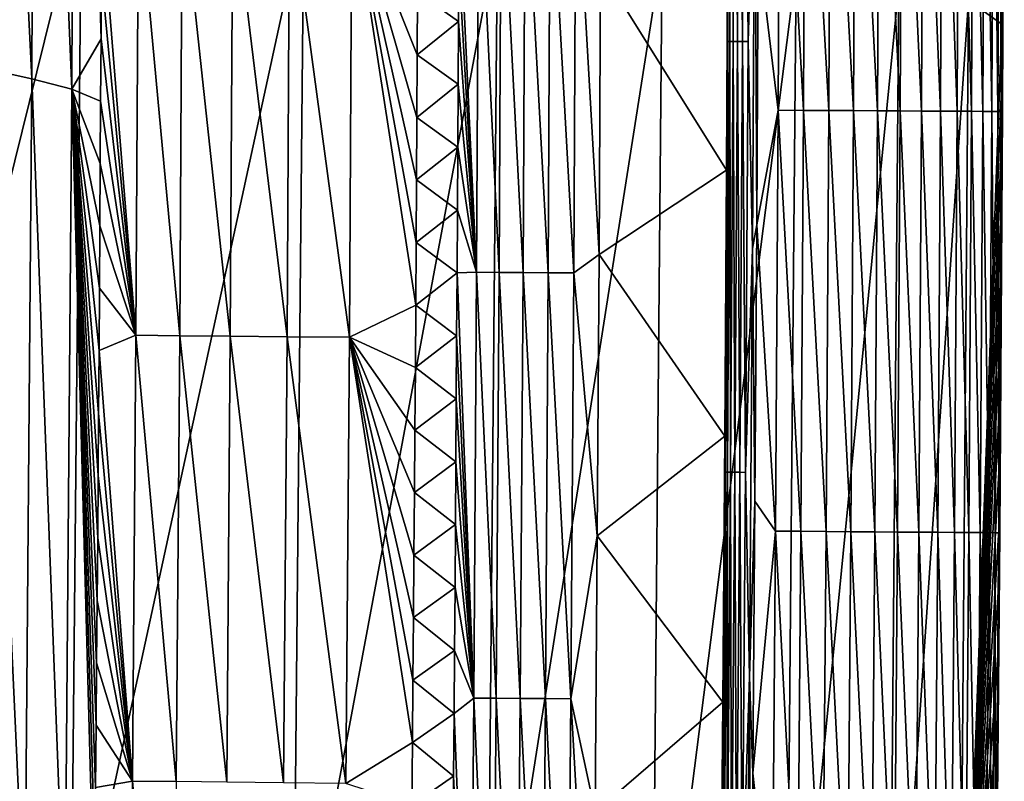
# Model space of a CAD drawing. Header units: millimetres. Extents: x -300 to 300, y -500 to 500.
# Tile 533 of 656: x 282 to 300, y -37 to -23. Entities that reach past the tile are written whole.
import ezdxf

# ---------------------------------------------------------------- set-up
doc = ezdxf.new("R2010")
doc.units = ezdxf.units.MM
doc.header["$LTSCALE"] = 81.481481
for name, color, linetype in [('19', 7, 'CONTINUOUS'), ('21', 7, 'CONTINUOUS'), ('23', 7, 'CONTINUOUS'), ('26', 7, 'CONTINUOUS'), ('27', 7, 'CONTINUOUS'), ('29', 7, 'CONTINUOUS'), ('30', 7, 'CONTINUOUS'), ('32', 7, 'CONTINUOUS')]:
    doc.layers.add(name, color=color, linetype=linetype)

msp = doc.modelspace()

# ---------------------------------------------------------------- linework, layer by layer
at = {"layer": '19', "color": 7, "linetype": 'CONTINUOUS'}
for points in [[(278.381, -39.473, 37.602), (283.1, -20.409, 34.165), (278.576, -20.001, 37.582), (278.381, -39.473, 37.602)], [(282.905, -40.272, 34.184), (283.1, -20.409, 34.165), (278.381, -39.473, 37.602), (282.905, -40.272, 34.184)], [(282.905, -40.272, 34.184), (287.129, -20.796, 30.561), (283.1, -20.409, 34.165), (282.905, -40.272, 34.184)], [(286.936, -41.029, 30.578), (287.129, -20.796, 30.561), (282.905, -40.272, 34.184), (286.936, -41.029, 30.578)], [(286.936, -41.029, 30.578), (290.646, -21.162, 26.764), (287.129, -20.796, 30.561), (286.936, -41.029, 30.578)], [(290.455, -41.743, 26.779), (290.646, -21.162, 26.764), (286.936, -41.029, 30.578), (290.455, -41.743, 26.779)], [(290.455, -41.743, 26.779), (293.63, -21.506, 22.769), (290.646, -21.162, 26.764), (290.455, -41.743, 26.779)], [(293.442, -42.414, 22.783), (293.63, -21.506, 22.769), (290.455, -41.743, 26.779), (293.442, -42.414, 22.783)], [(293.442, -42.414, 22.783), (296.062, -21.827, 18.572), (293.63, -21.506, 22.769), (293.442, -42.414, 22.783)], [(299.799, -21.683, 5.447), (299.192, -22.4, 9.553), (299.793, -22.829, 5.448), (299.799, -21.683, 5.447)], [(295.877, -43.04, 18.584), (296.062, -21.827, 18.572), (293.442, -42.414, 22.783), (295.877, -43.04, 18.584)], [(295.877, -43.04, 18.584), (297.923, -22.125, 14.169), (296.062, -21.827, 18.572), (295.877, -43.04, 18.584)], [(297.743, -43.619, 14.177), (297.923, -22.125, 14.169), (295.877, -43.04, 18.584), (297.743, -43.619, 14.177)], [(297.743, -43.619, 14.177), (299.192, -22.4, 9.553), (297.923, -22.125, 14.169), (297.743, -43.619, 14.177)], [(299.017, -44.152, 9.558), (299.192, -22.4, 9.553), (297.743, -43.619, 14.177), (299.017, -44.152, 9.558)], [(299.192, -22.4, 9.553), (299.017, -44.152, 9.558), (299.793, -22.829, 5.448), (299.192, -22.4, 9.553)], [(299.793, -22.829, 5.448), (299.017, -44.152, 9.558), (299.787, -23.975, 5.448), (299.793, -22.829, 5.448)], [(299.787, -23.975, 5.448), (299.017, -44.152, 9.558), (299.781, -25.121, 5.449), (299.787, -23.975, 5.448)], [(299.781, -25.121, 5.449), (299.017, -44.152, 9.558), (299.774, -26.267, 5.449), (299.781, -25.121, 5.449)], [(299.774, -26.267, 5.449), (299.017, -44.152, 9.558), (299.767, -27.412, 5.45), (299.774, -26.267, 5.449)], [(299.767, -27.412, 5.45), (299.017, -44.152, 9.558), (299.76, -28.558, 5.45), (299.767, -27.412, 5.45)], [(299.76, -28.558, 5.45), (299.017, -44.152, 9.558), (299.753, -29.703, 5.451), (299.76, -28.558, 5.45)], [(299.753, -29.703, 5.451), (299.017, -44.152, 9.558), (299.745, -30.848, 5.451), (299.753, -29.703, 5.451)], [(299.745, -30.848, 5.451), (299.017, -44.152, 9.558), (299.737, -31.993, 5.452), (299.745, -30.848, 5.451)], [(299.737, -31.993, 5.452), (299.017, -44.152, 9.558), (299.728, -33.137, 5.452), (299.737, -31.993, 5.452)], [(299.728, -33.137, 5.452), (299.017, -44.152, 9.558), (299.719, -34.282, 5.453), (299.728, -33.137, 5.452)], [(299.719, -34.282, 5.453), (299.017, -44.152, 9.558), (299.71, -35.426, 5.453), (299.719, -34.282, 5.453)], [(299.71, -35.426, 5.453), (299.017, -44.152, 9.558), (299.701, -36.571, 5.454), (299.71, -35.426, 5.453)]]:
    msp.add_3dface(points, dxfattribs=at)
at = {"layer": '21', "color": 7, "linetype": 'CONTINUOUS'}
for points in [[(281.347, -23.632, 14.125), (281.41, -7.959, 14.126), (282.199, -23.823, 12.691), (281.347, -23.632, 14.125)], [(282.199, -23.823, 12.691), (281.41, -7.959, 14.126), (282.261, -8.024, 12.694), (282.199, -23.823, 12.691)], [(282.199, -23.823, 12.691), (282.261, -8.024, 12.694), (282.923, -24.008, 11.263), (282.199, -23.823, 12.691)], [(282.923, -24.008, 11.263), (282.261, -8.024, 12.694), (282.984, -8.087, 11.267), (282.923, -24.008, 11.263)], [(282.923, -24.008, 11.263), (282.984, -8.087, 11.267), (283.453, -23.092, 10.043), (282.923, -24.008, 11.263)], [(283.453, -23.092, 10.043), (282.984, -8.087, 11.267), (283.459, -21.96, 10.043), (283.453, -23.092, 10.043)], [(283.446, -24.224, 10.043), (282.923, -24.008, 11.263), (283.453, -23.092, 10.043), (283.446, -24.224, 10.043)], [(281.22, -38.98, 14.123), (281.347, -23.632, 14.125), (282.073, -39.292, 12.687), (281.22, -38.98, 14.123)], [(282.073, -39.292, 12.687), (281.347, -23.632, 14.125), (282.199, -23.823, 12.691), (282.073, -39.292, 12.687)], [(282.073, -39.292, 12.687), (282.199, -23.823, 12.691), (282.798, -39.594, 11.256), (282.073, -39.292, 12.687)], [(282.798, -39.594, 11.256), (282.199, -23.823, 12.691), (282.923, -24.008, 11.263), (282.798, -39.594, 11.256)], [(282.798, -39.594, 11.256), (282.923, -24.008, 11.263), (283.331, -38.948, 10.037), (282.798, -39.594, 11.256)], [(283.331, -38.948, 10.037), (282.923, -24.008, 11.263), (283.342, -37.815, 10.038), (283.331, -38.948, 10.037)], [(283.342, -37.815, 10.038), (282.923, -24.008, 11.263), (283.353, -36.682, 10.038), (283.342, -37.815, 10.038)], [(283.353, -36.682, 10.038), (282.923, -24.008, 11.263), (283.363, -35.549, 10.039), (283.353, -36.682, 10.038)], [(283.363, -35.549, 10.039), (282.923, -24.008, 11.263), (283.373, -34.416, 10.039), (283.363, -35.549, 10.039)], [(283.373, -34.416, 10.039), (282.923, -24.008, 11.263), (283.383, -33.283, 10.04), (283.373, -34.416, 10.039)], [(283.383, -33.283, 10.04), (282.923, -24.008, 11.263), (283.392, -32.15, 10.04), (283.383, -33.283, 10.04)], [(283.392, -32.15, 10.04), (282.923, -24.008, 11.263), (283.401, -31.017, 10.041), (283.392, -32.15, 10.04)], [(283.401, -31.017, 10.041), (282.923, -24.008, 11.263), (283.409, -29.885, 10.041), (283.401, -31.017, 10.041)], [(283.409, -29.885, 10.041), (282.923, -24.008, 11.263), (283.417, -28.752, 10.041), (283.409, -29.885, 10.041)], [(283.417, -28.752, 10.041), (282.923, -24.008, 11.263), (283.425, -27.62, 10.042), (283.417, -28.752, 10.041)], [(283.425, -27.62, 10.042), (282.923, -24.008, 11.263), (283.433, -26.488, 10.042), (283.425, -27.62, 10.042)], [(283.433, -26.488, 10.042), (282.923, -24.008, 11.263), (283.44, -25.356, 10.042), (283.433, -26.488, 10.042)], [(283.44, -25.356, 10.042), (282.923, -24.008, 11.263), (283.446, -24.224, 10.043), (283.44, -25.356, 10.042)]]:
    msp.add_3dface(points, dxfattribs=at)
at = {"layer": '23', "color": 7, "linetype": 'CONTINUOUS'}
for points in [[(289.935, -22.779, 1.439), (289.195, -22.25, 2.062), (289.94, -21.638, 1.439), (289.935, -22.779, 1.439)], [(289.189, -23.385, 2.063), (289.195, -22.25, 2.062), (289.935, -22.779, 1.439), (289.189, -23.385, 2.063)], [(289.929, -23.919, 1.438), (289.189, -23.385, 2.063), (289.935, -22.779, 1.439), (289.929, -23.919, 1.438)], [(289.183, -24.52, 2.063), (289.189, -23.385, 2.063), (289.929, -23.919, 1.438), (289.183, -24.52, 2.063)], [(289.923, -25.06, 1.438), (289.183, -24.52, 2.063), (289.929, -23.919, 1.438), (289.923, -25.06, 1.438)], [(289.176, -25.655, 2.063), (289.183, -24.52, 2.063), (289.923, -25.06, 1.438), (289.176, -25.655, 2.063)], [(289.917, -26.202, 1.438), (289.176, -25.655, 2.063), (289.923, -25.06, 1.438), (289.917, -26.202, 1.438)], [(289.17, -26.79, 2.064), (289.176, -25.655, 2.063), (289.917, -26.202, 1.438), (289.17, -26.79, 2.064)], [(289.911, -27.343, 1.438), (289.17, -26.79, 2.064), (289.917, -26.202, 1.438), (289.911, -27.343, 1.438)], [(289.162, -27.924, 2.064), (289.17, -26.79, 2.064), (289.911, -27.343, 1.438), (289.162, -27.924, 2.064)], [(289.904, -28.484, 1.438), (289.162, -27.924, 2.064), (289.911, -27.343, 1.438), (289.904, -28.484, 1.438)], [(289.155, -29.059, 2.065), (289.162, -27.924, 2.064), (289.904, -28.484, 1.438), (289.155, -29.059, 2.065)], [(289.898, -29.625, 1.438), (289.155, -29.059, 2.065), (289.904, -28.484, 1.438), (289.898, -29.625, 1.438)], [(289.147, -30.193, 2.065), (289.155, -29.059, 2.065), (289.898, -29.625, 1.438), (289.147, -30.193, 2.065)], [(289.89, -30.767, 1.437), (289.147, -30.193, 2.065), (289.898, -29.625, 1.438), (289.89, -30.767, 1.437)], [(289.139, -31.328, 2.066), (289.147, -30.193, 2.065), (289.89, -30.767, 1.437), (289.139, -31.328, 2.066)], [(289.883, -31.908, 1.437), (289.139, -31.328, 2.066), (289.89, -30.767, 1.437), (289.883, -31.908, 1.437)], [(289.13, -32.462, 2.066), (289.139, -31.328, 2.066), (289.883, -31.908, 1.437), (289.13, -32.462, 2.066)], [(289.875, -33.05, 1.437), (289.13, -32.462, 2.066), (289.883, -31.908, 1.437), (289.875, -33.05, 1.437)], [(289.121, -33.596, 2.067), (289.13, -32.462, 2.066), (289.875, -33.05, 1.437), (289.121, -33.596, 2.067)], [(289.867, -34.192, 1.437), (289.121, -33.596, 2.067), (289.875, -33.05, 1.437), (289.867, -34.192, 1.437)], [(289.112, -34.73, 2.067), (289.121, -33.596, 2.067), (289.867, -34.192, 1.437), (289.112, -34.73, 2.067)], [(289.858, -35.334, 1.437), (289.112, -34.73, 2.067), (289.867, -34.192, 1.437), (289.858, -35.334, 1.437)], [(289.102, -35.864, 2.068), (289.112, -34.73, 2.067), (289.858, -35.334, 1.437), (289.102, -35.864, 2.068)], [(289.85, -36.476, 1.436), (289.102, -35.864, 2.068), (289.858, -35.334, 1.437), (289.85, -36.476, 1.436)], [(289.093, -36.998, 2.068), (289.102, -35.864, 2.068), (289.85, -36.476, 1.436), (289.093, -36.998, 2.068)], [(289.84, -37.618, 1.436), (289.093, -36.998, 2.068), (289.85, -36.476, 1.436), (289.84, -37.618, 1.436)]]:
    msp.add_3dface(points, dxfattribs=at)
at = {"layer": '26', "color": 7, "linetype": 'CONTINUOUS'}
for points in [[(283.465, -20.829, 10.043), (284.132, -20.383, 8.538), (284.085, -28.474, 8.537), (283.465, -20.829, 10.043)], [(284.132, -20.383, 8.538), (284.881, -28.482, 7.078), (284.085, -28.474, 8.537), (284.132, -20.383, 8.538)], [(284.927, -20.389, 7.079), (284.881, -28.482, 7.078), (284.132, -20.383, 8.538), (284.927, -20.389, 7.079)], [(284.927, -20.389, 7.079), (285.797, -28.491, 5.687), (284.881, -28.482, 7.078), (284.927, -20.389, 7.079)], [(285.844, -20.395, 5.686), (285.797, -28.491, 5.687), (284.927, -20.389, 7.079), (285.844, -20.395, 5.686)], [(285.844, -20.395, 5.686), (286.827, -28.5, 4.376), (285.797, -28.491, 5.687), (285.844, -20.395, 5.686)], [(286.873, -20.401, 4.375), (286.827, -28.5, 4.376), (285.844, -20.395, 5.686), (286.873, -20.401, 4.375)], [(286.873, -20.401, 4.375), (287.958, -28.51, 3.16), (286.827, -28.5, 4.376), (286.873, -20.401, 4.375)], [(288.004, -20.409, 3.158), (287.958, -28.51, 3.16), (286.873, -20.401, 4.375), (288.004, -20.409, 3.158)], [(288.004, -20.409, 3.158), (289.162, -27.924, 2.064), (287.958, -28.51, 3.16), (288.004, -20.409, 3.158)], [(289.195, -22.25, 2.062), (289.189, -23.385, 2.063), (288.004, -20.409, 3.158), (289.195, -22.25, 2.062)], [(289.189, -23.385, 2.063), (289.183, -24.52, 2.063), (288.004, -20.409, 3.158), (289.189, -23.385, 2.063)], [(289.183, -24.52, 2.063), (289.176, -25.655, 2.063), (288.004, -20.409, 3.158), (289.183, -24.52, 2.063)], [(289.176, -25.655, 2.063), (289.17, -26.79, 2.064), (288.004, -20.409, 3.158), (289.176, -25.655, 2.063)], [(289.17, -26.79, 2.064), (289.162, -27.924, 2.064), (288.004, -20.409, 3.158), (289.17, -26.79, 2.064)], [(283.459, -21.96, 10.043), (283.465, -20.829, 10.043), (284.085, -28.474, 8.537), (283.459, -21.96, 10.043)], [(283.453, -23.092, 10.043), (283.459, -21.96, 10.043), (284.085, -28.474, 8.537), (283.453, -23.092, 10.043)], [(283.446, -24.224, 10.043), (283.453, -23.092, 10.043), (284.085, -28.474, 8.537), (283.446, -24.224, 10.043)], [(283.44, -25.356, 10.042), (283.446, -24.224, 10.043), (284.085, -28.474, 8.537), (283.44, -25.356, 10.042)], [(283.433, -26.488, 10.042), (283.44, -25.356, 10.042), (284.085, -28.474, 8.537), (283.433, -26.488, 10.042)], [(283.425, -27.62, 10.042), (283.433, -26.488, 10.042), (284.085, -28.474, 8.537), (283.425, -27.62, 10.042)], [(283.417, -28.752, 10.041), (283.425, -27.62, 10.042), (284.085, -28.474, 8.537), (283.417, -28.752, 10.041)], [(289.162, -27.924, 2.064), (289.155, -29.059, 2.065), (287.958, -28.51, 3.16), (289.162, -27.924, 2.064)], [(283.417, -28.752, 10.041), (284.085, -28.474, 8.537), (284.021, -36.563, 8.535), (283.417, -28.752, 10.041)], [(284.085, -28.474, 8.537), (284.817, -36.573, 7.078), (284.021, -36.563, 8.535), (284.085, -28.474, 8.537)], [(284.881, -28.482, 7.078), (284.817, -36.573, 7.078), (284.085, -28.474, 8.537), (284.881, -28.482, 7.078)], [(284.881, -28.482, 7.078), (285.734, -36.584, 5.687), (284.817, -36.573, 7.078), (284.881, -28.482, 7.078)], [(285.797, -28.491, 5.687), (285.734, -36.584, 5.687), (284.881, -28.482, 7.078), (285.797, -28.491, 5.687)], [(285.797, -28.491, 5.687), (286.764, -36.596, 4.377), (285.734, -36.584, 5.687), (285.797, -28.491, 5.687)], [(286.827, -28.5, 4.376), (286.764, -36.596, 4.377), (285.797, -28.491, 5.687), (286.827, -28.5, 4.376)], [(286.827, -28.5, 4.376), (287.895, -36.609, 3.162), (286.764, -36.596, 4.377), (286.827, -28.5, 4.376)], [(287.958, -28.51, 3.16), (287.895, -36.609, 3.162), (286.827, -28.5, 4.376), (287.958, -28.51, 3.16)], [(287.958, -28.51, 3.16), (289.102, -35.864, 2.068), (287.895, -36.609, 3.162), (287.958, -28.51, 3.16)], [(289.155, -29.059, 2.065), (289.147, -30.193, 2.065), (287.958, -28.51, 3.16), (289.155, -29.059, 2.065)], [(289.147, -30.193, 2.065), (289.139, -31.328, 2.066), (287.958, -28.51, 3.16), (289.147, -30.193, 2.065)], [(289.139, -31.328, 2.066), (289.13, -32.462, 2.066), (287.958, -28.51, 3.16), (289.139, -31.328, 2.066)], [(289.13, -32.462, 2.066), (289.121, -33.596, 2.067), (287.958, -28.51, 3.16), (289.13, -32.462, 2.066)], [(289.121, -33.596, 2.067), (289.112, -34.73, 2.067), (287.958, -28.51, 3.16), (289.121, -33.596, 2.067)], [(289.112, -34.73, 2.067), (289.102, -35.864, 2.068), (287.958, -28.51, 3.16), (289.112, -34.73, 2.067)], [(283.409, -29.885, 10.041), (283.417, -28.752, 10.041), (284.021, -36.563, 8.535), (283.409, -29.885, 10.041)], [(283.401, -31.017, 10.041), (283.409, -29.885, 10.041), (284.021, -36.563, 8.535), (283.401, -31.017, 10.041)], [(283.392, -32.15, 10.04), (283.401, -31.017, 10.041), (284.021, -36.563, 8.535), (283.392, -32.15, 10.04)], [(283.383, -33.283, 10.04), (283.392, -32.15, 10.04), (284.021, -36.563, 8.535), (283.383, -33.283, 10.04)], [(283.373, -34.416, 10.039), (283.383, -33.283, 10.04), (284.021, -36.563, 8.535), (283.373, -34.416, 10.039)], [(283.363, -35.549, 10.039), (283.373, -34.416, 10.039), (284.021, -36.563, 8.535), (283.363, -35.549, 10.039)], [(283.353, -36.682, 10.038), (283.363, -35.549, 10.039), (284.021, -36.563, 8.535), (283.353, -36.682, 10.038)], [(289.102, -35.864, 2.068), (289.093, -36.998, 2.068), (287.895, -36.609, 3.162), (289.102, -35.864, 2.068)], [(283.353, -36.682, 10.038), (284.021, -36.563, 8.535), (283.938, -44.649, 8.532), (283.353, -36.682, 10.038)], [(284.021, -36.563, 8.535), (284.735, -44.662, 7.076), (283.938, -44.649, 8.532), (284.021, -36.563, 8.535)], [(284.817, -36.573, 7.078), (284.735, -44.662, 7.076), (284.021, -36.563, 8.535), (284.817, -36.573, 7.078)]]:
    msp.add_3dface(points, dxfattribs=at)
at = {"layer": '27', "color": 7, "linetype": 'CONTINUOUS'}
for points in [[(295.737, -24.389, 0.088), (295.375, -21.373, 0.031), (295.771, -16.75, 0.088), (295.737, -24.389, 0.088)], [(295.737, -24.389, 0.088), (295.771, -16.75, 0.088), (296.195, -24.392, 0.197), (295.737, -24.389, 0.088)], [(296.195, -24.392, 0.197), (295.771, -16.75, 0.088), (296.229, -16.752, 0.197), (296.195, -24.392, 0.197)], [(296.195, -24.392, 0.197), (296.229, -16.752, 0.197), (296.653, -24.394, 0.354), (296.195, -24.392, 0.197)], [(296.653, -24.394, 0.354), (296.229, -16.752, 0.197), (296.687, -16.754, 0.354), (296.653, -24.394, 0.354)], [(296.653, -24.394, 0.354), (296.687, -16.754, 0.354), (297.103, -24.397, 0.56), (296.653, -24.394, 0.354)], [(297.103, -24.397, 0.56), (296.687, -16.754, 0.354), (297.137, -16.756, 0.559), (297.103, -24.397, 0.56)], [(297.103, -24.397, 0.56), (297.137, -16.756, 0.559), (297.539, -24.399, 0.814), (297.103, -24.397, 0.56)], [(297.539, -24.399, 0.814), (297.137, -16.756, 0.559), (297.572, -16.757, 0.813), (297.539, -24.399, 0.814)], [(297.539, -24.399, 0.814), (297.572, -16.757, 0.813), (297.951, -24.402, 1.114), (297.539, -24.399, 0.814)], [(297.951, -24.402, 1.114), (297.572, -16.757, 0.813), (297.985, -16.759, 1.114), (297.951, -24.402, 1.114)], [(297.951, -24.402, 1.114), (297.985, -16.759, 1.114), (298.334, -24.404, 1.458), (297.951, -24.402, 1.114)], [(298.334, -24.404, 1.458), (297.985, -16.759, 1.114), (298.367, -16.76, 1.457), (298.334, -24.404, 1.458)], [(298.334, -24.404, 1.458), (298.367, -16.76, 1.457), (298.68, -24.406, 1.84), (298.334, -24.404, 1.458)], [(298.68, -24.406, 1.84), (298.367, -16.76, 1.457), (298.713, -16.762, 1.839), (298.68, -24.406, 1.84)], [(298.68, -24.406, 1.84), (298.713, -16.762, 1.839), (298.984, -24.407, 2.255), (298.68, -24.406, 1.84)], [(298.984, -24.407, 2.255), (298.713, -16.762, 1.839), (299.017, -16.763, 2.254), (298.984, -24.407, 2.255)], [(298.984, -24.407, 2.255), (299.017, -16.763, 2.254), (299.242, -24.409, 2.695), (298.984, -24.407, 2.255)], [(299.242, -24.409, 2.695), (299.017, -16.763, 2.254), (299.275, -16.764, 2.694), (299.242, -24.409, 2.695)], [(299.242, -24.409, 2.695), (299.275, -16.764, 2.694), (299.451, -24.41, 3.153), (299.242, -24.409, 2.695)], [(299.451, -24.41, 3.153), (299.275, -16.764, 2.694), (299.485, -16.764, 3.151), (299.451, -24.41, 3.153)], [(299.451, -24.41, 3.153), (299.485, -16.764, 3.151), (299.611, -24.41, 3.62), (299.451, -24.41, 3.153)], [(299.611, -24.41, 3.62), (299.485, -16.764, 3.151), (299.644, -16.765, 3.618), (299.611, -24.41, 3.62)], [(299.611, -24.41, 3.62), (299.644, -16.765, 3.618), (299.721, -24.411, 4.09), (299.611, -24.41, 3.62)], [(299.721, -24.411, 4.09), (299.644, -16.765, 3.618), (299.755, -16.765, 4.088), (299.721, -24.411, 4.09)], [(299.721, -24.411, 4.09), (299.755, -16.765, 4.088), (299.785, -24.411, 4.556), (299.721, -24.411, 4.09)], [(299.785, -24.411, 4.556), (299.755, -16.765, 4.088), (299.819, -16.765, 4.554), (299.785, -24.411, 4.556)], [(299.805, -24.411, 5.011), (299.785, -24.411, 4.556), (299.819, -16.765, 4.554), (299.805, -24.411, 5.011)], [(299.793, -22.829, 5.448), (299.787, -23.975, 5.448), (299.839, -16.765, 5.009), (299.793, -22.829, 5.448)], [(299.839, -16.765, 5.009), (299.787, -23.975, 5.448), (299.805, -24.411, 5.011), (299.839, -16.765, 5.009)], [(299.799, -21.683, 5.447), (299.793, -22.829, 5.448), (299.839, -16.765, 5.009), (299.799, -21.683, 5.447)], [(299.839, -16.765, 5.009), (299.805, -24.411, 5.011), (299.819, -16.765, 4.554), (299.839, -16.765, 5.009)], [(295.348, -26.47, 0.031), (295.375, -21.373, 0.031), (295.737, -24.389, 0.088), (295.348, -26.47, 0.031)], [(299.787, -23.975, 5.448), (299.781, -25.121, 5.449), (299.805, -24.411, 5.011), (299.787, -23.975, 5.448)], [(295.689, -32.026, 0.088), (295.348, -26.47, 0.031), (295.737, -24.389, 0.088), (295.689, -32.026, 0.088)], [(295.689, -32.026, 0.088), (295.737, -24.389, 0.088), (296.147, -32.03, 0.197), (295.689, -32.026, 0.088)], [(296.147, -32.03, 0.197), (295.737, -24.389, 0.088), (296.195, -24.392, 0.197), (296.147, -32.03, 0.197)], [(296.147, -32.03, 0.197), (296.195, -24.392, 0.197), (296.605, -32.033, 0.354), (296.147, -32.03, 0.197)], [(296.605, -32.033, 0.354), (296.195, -24.392, 0.197), (296.653, -24.394, 0.354), (296.605, -32.033, 0.354)], [(296.605, -32.033, 0.354), (296.653, -24.394, 0.354), (297.056, -32.037, 0.56), (296.605, -32.033, 0.354)], [(297.056, -32.037, 0.56), (296.653, -24.394, 0.354), (297.103, -24.397, 0.56), (297.056, -32.037, 0.56)], [(297.056, -32.037, 0.56), (297.103, -24.397, 0.56), (297.491, -32.04, 0.814), (297.056, -32.037, 0.56)], [(297.491, -32.04, 0.814), (297.103, -24.397, 0.56), (297.539, -24.399, 0.814), (297.491, -32.04, 0.814)], [(297.491, -32.04, 0.814), (297.539, -24.399, 0.814), (297.904, -32.043, 1.115), (297.491, -32.04, 0.814)], [(297.904, -32.043, 1.115), (297.539, -24.399, 0.814), (297.951, -24.402, 1.114), (297.904, -32.043, 1.115)], [(297.904, -32.043, 1.115), (297.951, -24.402, 1.114), (298.287, -32.046, 1.459), (297.904, -32.043, 1.115)], [(298.287, -32.046, 1.459), (297.951, -24.402, 1.114), (298.334, -24.404, 1.458), (298.287, -32.046, 1.459)], [(298.287, -32.046, 1.459), (298.334, -24.404, 1.458), (298.633, -32.049, 1.842), (298.287, -32.046, 1.459)], [(298.633, -32.049, 1.842), (298.334, -24.404, 1.458), (298.68, -24.406, 1.84), (298.633, -32.049, 1.842)], [(298.633, -32.049, 1.842), (298.68, -24.406, 1.84), (298.937, -32.051, 2.257), (298.633, -32.049, 1.842)], [(298.937, -32.051, 2.257), (298.68, -24.406, 1.84), (298.984, -24.407, 2.255), (298.937, -32.051, 2.257)], [(298.937, -32.051, 2.257), (298.984, -24.407, 2.255), (299.195, -32.053, 2.697), (298.937, -32.051, 2.257)], [(299.195, -32.053, 2.697), (298.984, -24.407, 2.255), (299.242, -24.409, 2.695), (299.195, -32.053, 2.697)], [(299.195, -32.053, 2.697), (299.242, -24.409, 2.695), (299.404, -32.054, 3.155), (299.195, -32.053, 2.697)], [(299.404, -32.054, 3.155), (299.242, -24.409, 2.695), (299.451, -24.41, 3.153), (299.404, -32.054, 3.155)], [(299.404, -32.054, 3.155), (299.451, -24.41, 3.153), (299.563, -32.055, 3.623), (299.404, -32.054, 3.155)], [(299.563, -32.055, 3.623), (299.451, -24.41, 3.153), (299.611, -24.41, 3.62), (299.563, -32.055, 3.623)], [(299.563, -32.055, 3.623), (299.611, -24.41, 3.62), (299.674, -32.056, 4.093), (299.563, -32.055, 3.623)], [(299.674, -32.056, 4.093), (299.611, -24.41, 3.62), (299.721, -24.411, 4.09), (299.674, -32.056, 4.093)], [(299.674, -32.056, 4.093), (299.721, -24.411, 4.09), (299.737, -32.056, 4.559), (299.674, -32.056, 4.093)], [(299.737, -32.056, 4.559), (299.721, -24.411, 4.09), (299.785, -24.411, 4.556), (299.737, -32.056, 4.559)], [(299.745, -30.848, 5.451), (299.737, -31.993, 5.452), (299.805, -24.411, 5.011), (299.745, -30.848, 5.451)], [(299.805, -24.411, 5.011), (299.737, -31.993, 5.452), (299.757, -32.056, 5.014), (299.805, -24.411, 5.011)], [(299.757, -32.056, 5.014), (299.737, -32.056, 4.559), (299.785, -24.411, 4.556), (299.757, -32.056, 5.014)], [(299.753, -29.703, 5.451), (299.745, -30.848, 5.451), (299.805, -24.411, 5.011), (299.753, -29.703, 5.451)], [(299.76, -28.558, 5.45), (299.753, -29.703, 5.451), (299.805, -24.411, 5.011), (299.76, -28.558, 5.45)], [(299.805, -24.411, 5.011), (299.757, -32.056, 5.014), (299.785, -24.411, 4.556), (299.805, -24.411, 5.011)], [(299.767, -27.412, 5.45), (299.76, -28.558, 5.45), (299.805, -24.411, 5.011), (299.767, -27.412, 5.45)], [(299.774, -26.267, 5.449), (299.767, -27.412, 5.45), (299.805, -24.411, 5.011), (299.774, -26.267, 5.449)], [(299.781, -25.121, 5.449), (299.774, -26.267, 5.449), (299.805, -24.411, 5.011), (299.781, -25.121, 5.449)], [(295.315, -31.483, 0.031), (295.348, -26.47, 0.031), (295.689, -32.026, 0.088), (295.315, -31.483, 0.031)], [(295.277, -36.417, 0.031), (295.315, -31.483, 0.031), (295.689, -32.026, 0.088), (295.277, -36.417, 0.031)], [(295.626, -39.663, 0.088), (295.277, -36.417, 0.031), (295.689, -32.026, 0.088), (295.626, -39.663, 0.088)], [(295.626, -39.663, 0.088), (295.689, -32.026, 0.088), (296.085, -39.667, 0.197), (295.626, -39.663, 0.088)], [(296.085, -39.667, 0.197), (295.689, -32.026, 0.088), (296.147, -32.03, 0.197), (296.085, -39.667, 0.197)], [(296.085, -39.667, 0.197), (296.147, -32.03, 0.197), (296.543, -39.672, 0.355), (296.085, -39.667, 0.197)], [(296.543, -39.672, 0.355), (296.147, -32.03, 0.197), (296.605, -32.033, 0.354), (296.543, -39.672, 0.355)], [(296.543, -39.672, 0.355), (296.605, -32.033, 0.354), (296.994, -39.676, 0.561), (296.543, -39.672, 0.355)], [(296.994, -39.676, 0.561), (296.605, -32.033, 0.354), (297.056, -32.037, 0.56), (296.994, -39.676, 0.561)], [(296.994, -39.676, 0.561), (297.056, -32.037, 0.56), (297.43, -39.68, 0.815), (296.994, -39.676, 0.561)], [(297.43, -39.68, 0.815), (297.056, -32.037, 0.56), (297.491, -32.04, 0.814), (297.43, -39.68, 0.815)], [(297.43, -39.68, 0.815), (297.491, -32.04, 0.814), (297.842, -39.684, 1.116), (297.43, -39.68, 0.815)], [(297.842, -39.684, 1.116), (297.491, -32.04, 0.814), (297.904, -32.043, 1.115), (297.842, -39.684, 1.116)], [(297.842, -39.684, 1.116), (297.904, -32.043, 1.115), (298.225, -39.688, 1.46), (297.842, -39.684, 1.116)], [(298.225, -39.688, 1.46), (297.904, -32.043, 1.115), (298.287, -32.046, 1.459), (298.225, -39.688, 1.46)], [(298.225, -39.688, 1.46), (298.287, -32.046, 1.459), (298.571, -39.691, 1.843), (298.225, -39.688, 1.46)], [(298.571, -39.691, 1.843), (298.287, -32.046, 1.459), (298.633, -32.049, 1.842), (298.571, -39.691, 1.843)], [(298.571, -39.691, 1.843), (298.633, -32.049, 1.842), (298.875, -39.694, 2.259), (298.571, -39.691, 1.843)], [(298.875, -39.694, 2.259), (298.633, -32.049, 1.842), (298.937, -32.051, 2.257), (298.875, -39.694, 2.259)], [(298.875, -39.694, 2.259), (298.937, -32.051, 2.257), (299.133, -39.696, 2.699), (298.875, -39.694, 2.259)], [(299.133, -39.696, 2.699), (298.937, -32.051, 2.257), (299.195, -32.053, 2.697), (299.133, -39.696, 2.699)], [(299.133, -39.696, 2.699), (299.195, -32.053, 2.697), (299.342, -39.698, 3.158), (299.133, -39.696, 2.699)], [(299.342, -39.698, 3.158), (299.195, -32.053, 2.697), (299.404, -32.054, 3.155), (299.342, -39.698, 3.158)], [(299.342, -39.698, 3.158), (299.404, -32.054, 3.155), (299.501, -39.699, 3.626), (299.342, -39.698, 3.158)], [(299.501, -39.699, 3.626), (299.404, -32.054, 3.155), (299.563, -32.055, 3.623), (299.501, -39.699, 3.626)], [(299.501, -39.699, 3.626), (299.563, -32.055, 3.623), (299.611, -39.7, 4.097), (299.501, -39.699, 3.626)], [(299.611, -39.7, 4.097), (299.563, -32.055, 3.623), (299.674, -32.056, 4.093), (299.611, -39.7, 4.097)], [(299.611, -39.7, 4.097), (299.674, -32.056, 4.093), (299.675, -39.7, 4.563), (299.611, -39.7, 4.097)], [(299.675, -39.7, 4.563), (299.674, -32.056, 4.093), (299.737, -32.056, 4.559), (299.675, -39.7, 4.563)], [(299.694, -39.7, 5.018), (299.675, -39.7, 4.563), (299.737, -32.056, 4.559), (299.694, -39.7, 5.018)], [(299.691, -37.715, 5.455), (299.681, -38.859, 5.455), (299.757, -32.056, 5.014), (299.691, -37.715, 5.455)], [(299.757, -32.056, 5.014), (299.681, -38.859, 5.455), (299.694, -39.7, 5.018), (299.757, -32.056, 5.014)], [(299.701, -36.571, 5.454), (299.691, -37.715, 5.455), (299.757, -32.056, 5.014), (299.701, -36.571, 5.454)], [(299.757, -32.056, 5.014), (299.694, -39.7, 5.018), (299.737, -32.056, 4.559), (299.757, -32.056, 5.014)], [(299.71, -35.426, 5.453), (299.701, -36.571, 5.454), (299.757, -32.056, 5.014), (299.71, -35.426, 5.453)], [(299.719, -34.282, 5.453), (299.71, -35.426, 5.453), (299.757, -32.056, 5.014), (299.719, -34.282, 5.453)], [(299.728, -33.137, 5.452), (299.719, -34.282, 5.453), (299.757, -32.056, 5.014), (299.728, -33.137, 5.452)], [(299.737, -31.993, 5.452), (299.728, -33.137, 5.452), (299.757, -32.056, 5.014), (299.737, -31.993, 5.452)], [(295.233, -41.276, 0.031), (295.277, -36.417, 0.031), (295.626, -39.663, 0.088), (295.233, -41.276, 0.031)]]:
    msp.add_3dface(points, dxfattribs=at)
at = {"layer": '29', "color": 7, "linetype": 'CONTINUOUS'}
for points in [[(294.799, -25.477, 0.5), (292.513, -21.813, 0.5), (294.823, -20.628, 0.5), (294.799, -25.477, 0.5)], [(292.487, -27.008, 0.5), (292.513, -21.813, 0.5), (294.799, -25.477, 0.5), (292.487, -27.008, 0.5)], [(294.769, -30.306, 0.5), (292.487, -27.008, 0.5), (294.799, -25.477, 0.5), (294.769, -30.306, 0.5)], [(292.454, -32.112, 0.5), (292.487, -27.008, 0.5), (294.769, -30.306, 0.5), (292.454, -32.112, 0.5)], [(294.733, -35.131, 0.5), (292.454, -32.112, 0.5), (294.769, -30.306, 0.5), (294.733, -35.131, 0.5)], [(292.416, -37.129, 0.5), (292.454, -32.112, 0.5), (294.733, -35.131, 0.5), (292.416, -37.129, 0.5)], [(294.691, -39.959, 0.5), (292.416, -37.129, 0.5), (294.733, -35.131, 0.5), (294.691, -39.959, 0.5)]]:
    msp.add_3dface(points, dxfattribs=at)
at = {"layer": '30', "color": 7, "linetype": 'CONTINUOUS'}
for points in [[(294.826, -23.14, 0.404), (294.842, -15.741, 0.5), (294.859, -15.323, 0.404), (294.826, -23.14, 0.404)], [(294.826, -23.14, 0.404), (294.859, -15.323, 0.404), (294.862, -23.141, 0.307), (294.826, -23.14, 0.404)], [(294.862, -23.141, 0.307), (294.859, -15.323, 0.404), (294.894, -15.323, 0.307), (294.862, -23.141, 0.307)], [(294.862, -23.141, 0.307), (294.894, -15.323, 0.307), (294.92, -23.141, 0.216), (294.862, -23.141, 0.307)], [(294.92, -23.141, 0.216), (294.894, -15.323, 0.307), (294.952, -15.323, 0.216), (294.92, -23.141, 0.216)], [(294.92, -23.141, 0.216), (294.952, -15.323, 0.216), (294.998, -23.141, 0.138), (294.92, -23.141, 0.216)], [(294.998, -23.141, 0.138), (294.952, -15.323, 0.216), (295.03, -15.323, 0.138), (294.998, -23.141, 0.138)], [(294.998, -23.141, 0.138), (295.03, -15.323, 0.138), (295.09, -23.142, 0.079), (294.998, -23.141, 0.138)], [(295.09, -23.142, 0.079), (295.03, -15.323, 0.138), (295.123, -15.323, 0.079), (295.09, -23.142, 0.079)], [(295.09, -23.142, 0.079), (295.123, -15.323, 0.079), (295.191, -23.142, 0.042), (295.09, -23.142, 0.079)], [(295.191, -23.142, 0.042), (295.123, -15.323, 0.079), (295.224, -15.324, 0.042), (295.191, -23.142, 0.042)], [(295.191, -23.142, 0.042), (295.224, -15.324, 0.042), (295.311, -19.122, 0.028), (295.191, -23.142, 0.042)], [(294.823, -20.628, 0.5), (294.842, -15.741, 0.5), (294.826, -23.14, 0.404), (294.823, -20.628, 0.5)], [(295.271, -26.896, 0.028), (295.191, -23.142, 0.042), (295.311, -19.122, 0.028), (295.271, -26.896, 0.028)], [(295.348, -26.47, 0.031), (295.271, -26.896, 0.028), (295.311, -19.122, 0.028), (295.348, -26.47, 0.031)], [(295.375, -21.373, 0.031), (295.348, -26.47, 0.031), (295.311, -19.122, 0.028), (295.375, -21.373, 0.031)], [(294.799, -25.477, 0.5), (294.823, -20.628, 0.5), (294.826, -23.14, 0.404), (294.799, -25.477, 0.5)], [(294.779, -30.958, 0.404), (294.799, -25.477, 0.5), (294.826, -23.14, 0.404), (294.779, -30.958, 0.404)], [(294.779, -30.958, 0.404), (294.826, -23.14, 0.404), (294.815, -30.958, 0.307), (294.779, -30.958, 0.404)], [(294.815, -30.958, 0.307), (294.826, -23.14, 0.404), (294.862, -23.141, 0.307), (294.815, -30.958, 0.307)], [(294.815, -30.958, 0.307), (294.862, -23.141, 0.307), (294.873, -30.959, 0.216), (294.815, -30.958, 0.307)], [(294.873, -30.959, 0.216), (294.862, -23.141, 0.307), (294.92, -23.141, 0.216), (294.873, -30.959, 0.216)], [(294.873, -30.959, 0.216), (294.92, -23.141, 0.216), (294.951, -30.959, 0.138), (294.873, -30.959, 0.216)], [(294.951, -30.959, 0.138), (294.92, -23.141, 0.216), (294.998, -23.141, 0.138), (294.951, -30.959, 0.138)], [(294.951, -30.959, 0.138), (294.998, -23.141, 0.138), (295.043, -30.96, 0.079), (294.951, -30.959, 0.138)], [(295.043, -30.96, 0.079), (294.998, -23.141, 0.138), (295.09, -23.142, 0.079), (295.043, -30.96, 0.079)], [(295.043, -30.96, 0.079), (295.09, -23.142, 0.079), (295.144, -30.961, 0.042), (295.043, -30.96, 0.079)], [(295.144, -30.961, 0.042), (295.09, -23.142, 0.079), (295.191, -23.142, 0.042), (295.144, -30.961, 0.042)], [(295.144, -30.961, 0.042), (295.191, -23.142, 0.042), (295.271, -26.896, 0.028), (295.144, -30.961, 0.042)], [(294.769, -30.306, 0.5), (294.799, -25.477, 0.5), (294.779, -30.958, 0.404), (294.769, -30.306, 0.5)], [(295.348, -26.47, 0.031), (295.315, -31.483, 0.031), (295.271, -26.896, 0.028), (295.348, -26.47, 0.031)], [(295.217, -34.669, 0.028), (295.144, -30.961, 0.042), (295.271, -26.896, 0.028), (295.217, -34.669, 0.028)], [(295.315, -31.483, 0.031), (295.217, -34.669, 0.028), (295.271, -26.896, 0.028), (295.315, -31.483, 0.031)], [(294.733, -35.131, 0.5), (294.769, -30.306, 0.5), (294.779, -30.958, 0.404), (294.733, -35.131, 0.5)], [(294.717, -38.775, 0.404), (294.733, -35.131, 0.5), (294.779, -30.958, 0.404), (294.717, -38.775, 0.404)], [(294.717, -38.775, 0.404), (294.779, -30.958, 0.404), (294.752, -38.776, 0.307), (294.717, -38.775, 0.404)], [(294.752, -38.776, 0.307), (294.779, -30.958, 0.404), (294.815, -30.958, 0.307), (294.752, -38.776, 0.307)], [(294.752, -38.776, 0.307), (294.815, -30.958, 0.307), (294.81, -38.776, 0.216), (294.752, -38.776, 0.307)], [(294.81, -38.776, 0.216), (294.815, -30.958, 0.307), (294.873, -30.959, 0.216), (294.81, -38.776, 0.216)], [(294.81, -38.776, 0.216), (294.873, -30.959, 0.216), (294.888, -38.777, 0.138), (294.81, -38.776, 0.216)], [(294.888, -38.777, 0.138), (294.873, -30.959, 0.216), (294.951, -30.959, 0.138), (294.888, -38.777, 0.138)], [(294.888, -38.777, 0.138), (294.951, -30.959, 0.138), (294.981, -38.778, 0.079), (294.888, -38.777, 0.138)], [(294.981, -38.778, 0.079), (294.951, -30.959, 0.138), (295.043, -30.96, 0.079), (294.981, -38.778, 0.079)], [(294.981, -38.778, 0.079), (295.043, -30.96, 0.079), (295.082, -38.779, 0.042), (294.981, -38.778, 0.079)], [(295.082, -38.779, 0.042), (295.043, -30.96, 0.079), (295.144, -30.961, 0.042), (295.082, -38.779, 0.042)], [(295.082, -38.779, 0.042), (295.144, -30.961, 0.042), (295.217, -34.669, 0.028), (295.082, -38.779, 0.042)], [(295.315, -31.483, 0.031), (295.277, -36.417, 0.031), (295.217, -34.669, 0.028), (295.315, -31.483, 0.031)], [(295.148, -42.443, 0.028), (295.082, -38.779, 0.042), (295.217, -34.669, 0.028), (295.148, -42.443, 0.028)], [(295.233, -41.276, 0.031), (295.148, -42.443, 0.028), (295.217, -34.669, 0.028), (295.233, -41.276, 0.031)], [(295.277, -36.417, 0.031), (295.233, -41.276, 0.031), (295.217, -34.669, 0.028), (295.277, -36.417, 0.031)], [(294.691, -39.959, 0.5), (294.733, -35.131, 0.5), (294.717, -38.775, 0.404), (294.691, -39.959, 0.5)]]:
    msp.add_3dface(points, dxfattribs=at)
at = {"layer": '32', "color": 7, "linetype": 'CONTINUOUS'}
for points in [[(290.267, -27.33, 1.171), (289.945, -20.497, 1.439), (290.304, -19.604, 1.172), (290.267, -27.33, 1.171)], [(290.267, -27.33, 1.171), (290.304, -19.604, 1.172), (290.674, -27.332, 0.933), (290.267, -27.33, 1.171)], [(290.674, -27.332, 0.933), (290.304, -19.604, 1.172), (290.711, -19.605, 0.934), (290.674, -27.332, 0.933)], [(290.674, -27.332, 0.933), (290.711, -19.605, 0.934), (291.109, -27.335, 0.744), (290.674, -27.332, 0.933)], [(291.109, -27.335, 0.744), (290.711, -19.605, 0.934), (291.147, -19.607, 0.744), (291.109, -27.335, 0.744)], [(291.109, -27.335, 0.744), (291.147, -19.607, 0.744), (291.564, -27.338, 0.607), (291.109, -27.335, 0.744)], [(291.564, -27.338, 0.607), (291.147, -19.607, 0.744), (291.602, -19.609, 0.607), (291.564, -27.338, 0.607)], [(291.564, -27.338, 0.607), (291.602, -19.609, 0.607), (292.029, -27.34, 0.526), (291.564, -27.338, 0.607)], [(292.029, -27.34, 0.526), (291.602, -19.609, 0.607), (292.067, -19.611, 0.526), (292.029, -27.34, 0.526)], [(292.487, -27.008, 0.5), (292.029, -27.34, 0.526), (292.067, -19.611, 0.526), (292.487, -27.008, 0.5)], [(292.513, -21.813, 0.5), (292.487, -27.008, 0.5), (292.067, -19.611, 0.526), (292.513, -21.813, 0.5)], [(289.94, -21.638, 1.439), (289.945, -20.497, 1.439), (290.267, -27.33, 1.171), (289.94, -21.638, 1.439)], [(289.935, -22.779, 1.439), (289.94, -21.638, 1.439), (290.267, -27.33, 1.171), (289.935, -22.779, 1.439)], [(289.929, -23.919, 1.438), (289.935, -22.779, 1.439), (290.267, -27.33, 1.171), (289.929, -23.919, 1.438)], [(289.923, -25.06, 1.438), (289.929, -23.919, 1.438), (290.267, -27.33, 1.171), (289.923, -25.06, 1.438)], [(289.917, -26.202, 1.438), (289.923, -25.06, 1.438), (290.267, -27.33, 1.171), (289.917, -26.202, 1.438)], [(289.911, -27.343, 1.438), (289.917, -26.202, 1.438), (290.267, -27.33, 1.171), (289.911, -27.343, 1.438)], [(292.487, -27.008, 0.5), (292.454, -32.112, 0.5), (292.029, -27.34, 0.526), (292.487, -27.008, 0.5)], [(289.904, -28.484, 1.438), (289.911, -27.343, 1.438), (290.216, -35.056, 1.171), (289.904, -28.484, 1.438)], [(290.216, -35.056, 1.171), (289.911, -27.343, 1.438), (290.267, -27.33, 1.171), (290.216, -35.056, 1.171)], [(290.216, -35.056, 1.171), (290.267, -27.33, 1.171), (290.623, -35.059, 0.933), (290.216, -35.056, 1.171)], [(290.623, -35.059, 0.933), (290.267, -27.33, 1.171), (290.674, -27.332, 0.933), (290.623, -35.059, 0.933)], [(290.623, -35.059, 0.933), (290.674, -27.332, 0.933), (291.058, -35.062, 0.744), (290.623, -35.059, 0.933)], [(291.058, -35.062, 0.744), (290.674, -27.332, 0.933), (291.109, -27.335, 0.744), (291.058, -35.062, 0.744)], [(291.058, -35.062, 0.744), (291.109, -27.335, 0.744), (291.513, -35.066, 0.607), (291.058, -35.062, 0.744)], [(291.513, -35.066, 0.607), (291.109, -27.335, 0.744), (291.564, -27.338, 0.607), (291.513, -35.066, 0.607)], [(291.513, -35.066, 0.607), (291.564, -27.338, 0.607), (291.977, -35.07, 0.526), (291.513, -35.066, 0.607)], [(291.977, -35.07, 0.526), (291.564, -27.338, 0.607), (292.029, -27.34, 0.526), (291.977, -35.07, 0.526)], [(292.454, -32.112, 0.5), (291.977, -35.07, 0.526), (292.029, -27.34, 0.526), (292.454, -32.112, 0.5)], [(289.898, -29.625, 1.438), (289.904, -28.484, 1.438), (290.216, -35.056, 1.171), (289.898, -29.625, 1.438)], [(289.89, -30.767, 1.437), (289.898, -29.625, 1.438), (290.216, -35.056, 1.171), (289.89, -30.767, 1.437)], [(289.883, -31.908, 1.437), (289.89, -30.767, 1.437), (290.216, -35.056, 1.171), (289.883, -31.908, 1.437)], [(289.875, -33.05, 1.437), (289.883, -31.908, 1.437), (290.216, -35.056, 1.171), (289.875, -33.05, 1.437)], [(292.454, -32.112, 0.5), (292.416, -37.129, 0.5), (291.977, -35.07, 0.526), (292.454, -32.112, 0.5)], [(289.867, -34.192, 1.437), (289.875, -33.05, 1.437), (290.216, -35.056, 1.171), (289.867, -34.192, 1.437)], [(289.858, -35.334, 1.437), (289.867, -34.192, 1.437), (290.216, -35.056, 1.171), (289.858, -35.334, 1.437)], [(290.15, -42.781, 1.169), (289.858, -35.334, 1.437), (290.216, -35.056, 1.171), (290.15, -42.781, 1.169)], [(290.15, -42.781, 1.169), (290.216, -35.056, 1.171), (290.557, -42.785, 0.932), (290.15, -42.781, 1.169)], [(290.557, -42.785, 0.932), (290.216, -35.056, 1.171), (290.623, -35.059, 0.933), (290.557, -42.785, 0.932)], [(290.557, -42.785, 0.932), (290.623, -35.059, 0.933), (290.992, -42.79, 0.743), (290.557, -42.785, 0.932)], [(290.992, -42.79, 0.743), (290.623, -35.059, 0.933), (291.058, -35.062, 0.744), (290.992, -42.79, 0.743)], [(290.992, -42.79, 0.743), (291.058, -35.062, 0.744), (291.447, -42.794, 0.607), (290.992, -42.79, 0.743)], [(291.447, -42.794, 0.607), (291.058, -35.062, 0.744), (291.513, -35.066, 0.607), (291.447, -42.794, 0.607)], [(291.447, -42.794, 0.607), (291.513, -35.066, 0.607), (291.911, -42.799, 0.526), (291.447, -42.794, 0.607)], [(291.911, -42.799, 0.526), (291.513, -35.066, 0.607), (291.977, -35.07, 0.526), (291.911, -42.799, 0.526)], [(292.373, -42.065, 0.5), (291.911, -42.799, 0.526), (291.977, -35.07, 0.526), (292.373, -42.065, 0.5)], [(292.416, -37.129, 0.5), (292.373, -42.065, 0.5), (291.977, -35.07, 0.526), (292.416, -37.129, 0.5)], [(289.85, -36.476, 1.436), (289.858, -35.334, 1.437), (290.15, -42.781, 1.169), (289.85, -36.476, 1.436)], [(289.84, -37.618, 1.436), (289.85, -36.476, 1.436), (290.15, -42.781, 1.169), (289.84, -37.618, 1.436)]]:
    msp.add_3dface(points, dxfattribs=at)

doc.saveas('drawing.dxf')
